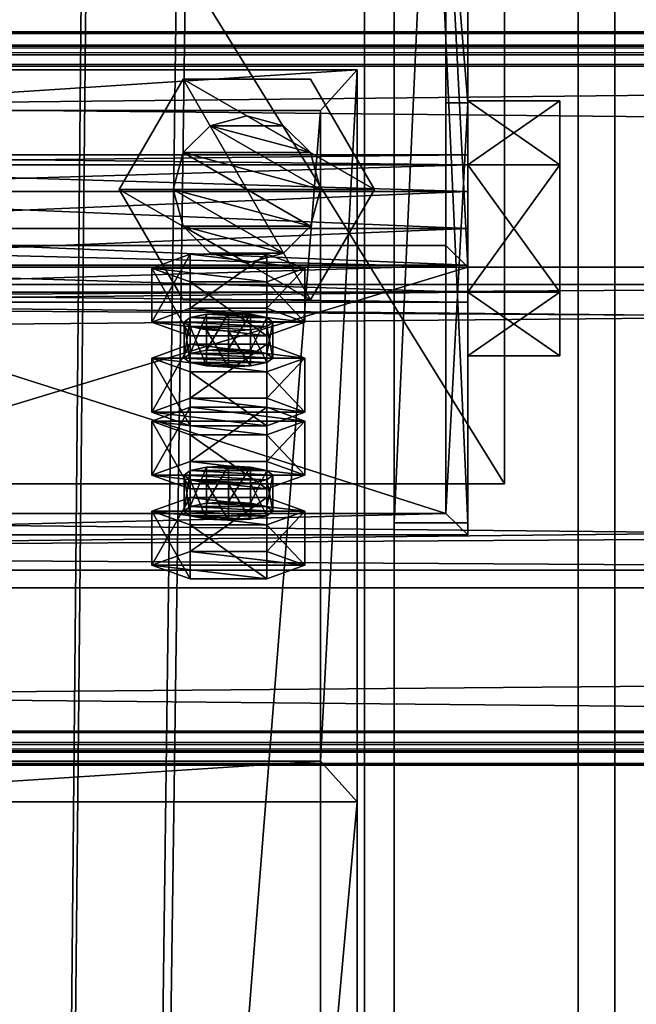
# Model space of a CAD drawing. Header units: millimetres. Extents: x -333 to 67333, y -930 to 39730.
# Tile 538 of 656: x 27899 to 27983, y 15075 to 15208. Entities that reach past the tile are written whole.
import ezdxf

# ---------------------------------------------------------------- set-up
doc = ezdxf.new("R2010")
doc.units = ezdxf.units.MM
for name, color, linetype in [('13', 7, 'Continuous'), ('4', 7, 'Continuous'), ('5', 7, 'Continuous'), ('6', 7, 'Continuous'), ('7', 7, 'Continuous'), ('95', 7, 'Continuous'), ('99', 7, 'Continuous')]:
    doc.layers.add(name, color=color, linetype=linetype)

msp = doc.modelspace()

# ---------------------------------------------------------------- meshes
at = {"layer": '13', "color": 30}
mesh = msp.add_polyface(dxfattribs=at)
corners = [(28500.01, 15203.6, 6663.84), (28500.01, 15131.21, 6648.45), (21700.01, 15131.21, 6648.45), (21700.01, 15203.6, 6663.84), (28500.01, 15172.38, 6454.78), (21700.01, 15172.38, 6454.78), (28500.01, 15111.73, 6441.89), (21700.01, 15111.73, 6441.89), (28500.01, 15109.03, 6454.61), (21700.01, 15109.03, 6454.61), (28500.01, 15107.08, 6454.19), (21700.01, 15107.08, 6454.19), (28500.01, 15110.19, 6439.52), (21700.01, 15110.19, 6439.52), (28500.01, 15174.75, 6453.24), (21700.01, 15174.75, 6453.24), (28500.01, 15133.59, 6646.91), (21700.01, 15133.59, 6646.91), (28500.01, 15202.06, 6661.47), (21700.01, 15202.06, 6661.47), (28500.01, 15204.76, 6648.75), (21700.01, 15204.76, 6648.75), (28500.01, 15206.72, 6649.17), (21700.01, 15206.72, 6649.17)]
mesh.append_faces([[corners[k] for k in face] for face in [(0, 2, 3, 3), (1, 5, 2, 2), (4, 7, 5, 5), (6, 9, 7, 7), (8, 11, 9, 9), (10, 13, 11, 11), (12, 15, 13, 13), (14, 17, 15, 15), (16, 19, 17, 17), (18, 21, 19, 19), (20, 23, 21, 21), (22, 3, 23, 23), (6, 10, 8, 8), (20, 0, 22, 22), (11, 7, 9, 9), (23, 19, 21, 21)]], dxfattribs={"vtx0": -1, "color": 30})
mesh.append_faces([[corners[k] for k in face] for face in [(12, 6, 14, 14), (14, 1, 16, 16), (16, 0, 18, 18), (18, 0, 20, 20), (3, 19, 23, 23), (19, 2, 17, 17), (17, 2, 15, 15), (15, 5, 13, 13), (13, 7, 11, 11)]], dxfattribs={"vtx0": -1, "vtx1": -1, "color": 30})
mesh.append_faces([[corners[k] for k in face] for face in [(6, 12, 10, 10), (14, 6, 4, 4), (14, 4, 1, 1), (16, 1, 0, 0), (19, 3, 2, 2), (15, 2, 5, 5), (13, 5, 7, 7)]], dxfattribs={"vtx0": -1, "vtx2": -1, "vtx3": -1, "color": 30})
mesh.append_faces([[corners[k] for k in face] for face in [(0, 1, 2, 2), (1, 4, 5, 5), (4, 6, 7, 7), (6, 8, 9, 9), (8, 10, 11, 11), (10, 12, 13, 13), (12, 14, 15, 15), (14, 16, 17, 17), (16, 18, 19, 19), (18, 20, 21, 21), (20, 22, 23, 23), (22, 0, 3, 3)]], dxfattribs={"vtx2": -1, "vtx3": -1, "color": 30})
mesh = msp.add_polyface(dxfattribs=at)
corners = [(34100.01, 15203.6, 6663.84), (34100.01, 15131.21, 6648.45), (27300.01, 15131.21, 6648.45), (27300.01, 15203.6, 6663.84), (34100.01, 15172.38, 6454.78), (27300.01, 15172.38, 6454.78), (34100.01, 15111.73, 6441.89), (27300.01, 15111.73, 6441.89), (34100.01, 15109.03, 6454.61), (27300.01, 15109.03, 6454.61), (34100.01, 15107.08, 6454.19), (27300.01, 15107.08, 6454.19), (34100.01, 15110.19, 6439.52), (27300.01, 15110.19, 6439.52), (34100.01, 15174.75, 6453.24), (27300.01, 15174.75, 6453.24), (34100.01, 15133.59, 6646.91), (27300.01, 15133.59, 6646.91), (34100.01, 15202.06, 6661.47), (27300.01, 15202.06, 6661.47), (34100.01, 15204.76, 6648.75), (27300.01, 15204.76, 6648.75), (34100.01, 15206.72, 6649.17), (27300.01, 15206.72, 6649.17)]
mesh.append_faces([[corners[k] for k in face] for face in [(0, 2, 3, 3), (1, 5, 2, 2), (4, 7, 5, 5), (6, 9, 7, 7), (8, 11, 9, 9), (10, 13, 11, 11), (12, 15, 13, 13), (14, 17, 15, 15), (16, 19, 17, 17), (18, 21, 19, 19), (20, 23, 21, 21), (22, 3, 23, 23), (6, 10, 8, 8), (20, 0, 22, 22), (11, 7, 9, 9), (23, 19, 21, 21)]], dxfattribs={"vtx0": -1, "color": 30})
mesh.append_faces([[corners[k] for k in face] for face in [(12, 6, 14, 14), (14, 1, 16, 16), (16, 0, 18, 18), (18, 0, 20, 20), (3, 19, 23, 23), (19, 2, 17, 17), (17, 2, 15, 15), (15, 5, 13, 13), (13, 7, 11, 11)]], dxfattribs={"vtx0": -1, "vtx1": -1, "color": 30})
mesh.append_faces([[corners[k] for k in face] for face in [(6, 12, 10, 10), (14, 6, 4, 4), (14, 4, 1, 1), (16, 1, 0, 0), (19, 3, 2, 2), (15, 2, 5, 5), (13, 5, 7, 7)]], dxfattribs={"vtx0": -1, "vtx2": -1, "vtx3": -1, "color": 30})
mesh.append_faces([[corners[k] for k in face] for face in [(0, 1, 2, 2), (1, 4, 5, 5), (4, 6, 7, 7), (6, 8, 9, 9), (8, 10, 11, 11), (10, 12, 13, 13), (12, 14, 15, 15), (14, 16, 17, 17), (16, 18, 19, 19), (18, 20, 21, 21), (20, 22, 23, 23), (22, 0, 3, 3)]], dxfattribs={"vtx2": -1, "vtx3": -1, "color": 30})
at = {"layer": '4', "color": 171}
mesh = msp.add_polyface(dxfattribs=at)
corners = [(27940, 14113.33, 5199.43), (27860, 14113.33, 5199.43), (27860, 15107.66, 3080), (27940, 15107.66, 3080), (27860, 14185.75, 5233.41), (27860, 15196.03, 3080), (27940, 14185.75, 5233.41), (27940, 15196.03, 3080), (27945, 14108.8, 5197.31), (27945, 14190.28, 5235.53), (27945, 15201.55, 3080), (27945, 15102.14, 3080), (27855, 14190.28, 5235.53), (27855, 15201.55, 3080), (27855, 14108.8, 5197.31), (27855, 15102.14, 3080)]
mesh.append_faces([[corners[k] for k in face] for face in [(0, 2, 3, 3), (1, 5, 2, 2), (4, 7, 5, 5), (6, 3, 7, 7), (8, 10, 11, 11), (9, 13, 10, 10), (12, 15, 13, 13), (14, 11, 15, 15)]], dxfattribs={"vtx0": -1, "color": 171})
mesh.append_faces([[corners[k] for k in face] for face in [(9, 6, 12, 12), (6, 8, 0, 0), (0, 8, 1, 1), (12, 4, 14, 14), (4, 12, 6, 6), (14, 1, 8, 8), (11, 3, 15, 15), (3, 10, 7, 7), (7, 10, 5, 5), (15, 2, 13, 13), (2, 15, 3, 3), (13, 5, 10, 10)]], dxfattribs={"vtx0": -1, "vtx1": -1, "color": 171})
mesh.append_faces([[corners[k] for k in face] for face in [(6, 9, 8, 8), (14, 4, 1, 1), (3, 11, 10, 10), (13, 2, 5, 5)]], dxfattribs={"vtx0": -1, "vtx2": -1, "vtx3": -1, "color": 171})
mesh.append_faces([[corners[k] for k in face] for face in [(0, 1, 2, 2), (1, 4, 5, 5), (4, 6, 7, 7), (6, 0, 3, 3), (8, 9, 10, 10), (9, 12, 13, 13), (12, 14, 15, 15), (14, 8, 11, 11)]], dxfattribs={"vtx2": -1, "vtx3": -1, "color": 171})
at = {"layer": '5', "color": 131}
mesh = msp.add_polyface(dxfattribs=at)
corners = [(27946, 9415, 2984), (27854, 9415, 2984), (27854, 19384.97, 2984), (27946, 19384.97, 2984), (27854, 9415, 3076), (27854, 19384.97, 3076), (27946, 9415, 3076), (27946, 19384.97, 3076), (27950, 9415, 2980), (27950, 9415, 3080), (27950, 19384.97, 3080), (27950, 19384.97, 2980), (27850, 9415, 3080), (27850, 19384.97, 3080), (27850, 9415, 2980), (27850, 19384.97, 2980)]
mesh.append_faces([[corners[k] for k in face] for face in [(0, 2, 3, 3), (1, 5, 2, 2), (4, 7, 5, 5), (6, 3, 7, 7), (8, 10, 11, 11), (9, 13, 10, 10), (12, 15, 13, 13), (14, 11, 15, 15)]], dxfattribs={"vtx0": -1, "color": 131})
mesh.append_faces([[corners[k] for k in face] for face in [(9, 6, 12, 12), (6, 8, 0, 0), (0, 8, 1, 1), (12, 4, 14, 14), (4, 12, 6, 6), (14, 1, 8, 8), (11, 3, 15, 15), (3, 10, 7, 7), (7, 10, 5, 5), (15, 2, 13, 13), (2, 15, 3, 3), (13, 5, 10, 10)]], dxfattribs={"vtx0": -1, "vtx1": -1, "color": 131})
mesh.append_faces([[corners[k] for k in face] for face in [(6, 9, 8, 8), (14, 4, 1, 1), (3, 11, 10, 10), (13, 2, 5, 5)]], dxfattribs={"vtx0": -1, "vtx2": -1, "vtx3": -1, "color": 131})
mesh.append_faces([[corners[k] for k in face] for face in [(0, 1, 2, 2), (1, 4, 5, 5), (4, 6, 7, 7), (6, 0, 3, 3), (8, 9, 10, 10), (9, 12, 13, 13), (12, 14, 15, 15), (14, 8, 11, 11)]], dxfattribs={"vtx2": -1, "vtx3": -1, "color": 131})
at = {"layer": '6', "color": 2}
mesh = msp.add_polyface(dxfattribs=at)
corners = [(27980, 19380.14, 7183.53), (27820, 19380.14, 7183.53), (27820, 7954.94, 4755.1), (27980, 7954.94, 4755.1), (27980, 19380.14, 7347.1), (27980, 7921.68, 4911.61), (27820, 19380.14, 7347.1), (27820, 7921.68, 4911.61), (27825, 7953.9, 4759.99), (27975, 7953.9, 4759.99), (27975, 7922.72, 4906.72), (27825, 7922.72, 4906.72), (27975, 19380.14, 7188.64), (27975, 19380.14, 7341.99), (27825, 19380.14, 7188.64), (27825, 19380.14, 7341.99)]
mesh.append_faces([[corners[k] for k in face] for face in [(0, 2, 3, 3), (4, 3, 5, 5), (6, 5, 7, 7), (1, 7, 2, 2), (12, 10, 9, 9), (14, 9, 8, 8), (15, 8, 11, 11), (13, 11, 10, 10)]], dxfattribs={"vtx0": -1, "color": 2})
mesh.append_faces([[corners[k] for k in face] for face in [(2, 8, 3, 3), (8, 7, 11, 11), (11, 7, 10, 10), (3, 9, 5, 5), (9, 3, 8, 8), (5, 10, 7, 7), (0, 12, 1, 1), (12, 4, 13, 13), (13, 4, 15, 15), (1, 14, 6, 6), (14, 1, 12, 12), (6, 15, 4, 4)]], dxfattribs={"vtx0": -1, "vtx1": -1, "color": 2})
mesh.append_faces([[corners[k] for k in face] for face in [(8, 2, 7, 7), (5, 9, 10, 10), (12, 0, 4, 4), (6, 14, 15, 15)]], dxfattribs={"vtx0": -1, "vtx2": -1, "vtx3": -1, "color": 2})
mesh.append_faces([[corners[k] for k in face] for face in [(0, 1, 2, 2), (4, 0, 3, 3), (6, 4, 5, 5), (1, 6, 7, 7), (12, 13, 10, 10), (14, 12, 9, 9), (15, 14, 8, 8), (13, 15, 11, 11)]], dxfattribs={"vtx2": -1, "vtx3": -1, "color": 2})
at = {"layer": '7', "color": 6}
mesh = msp.add_polyface(dxfattribs=at)
corners = [(27840.01, 15138.37, 6624.42), (27960.01, 15138.37, 6624.42), (27960.01, 15174.75, 6453.24), (27840.01, 15174.75, 6453.24), (27960.01, 15197.06, 6636.89), (27960.01, 15233.44, 6465.71), (27957.01, 15197.06, 6636.89), (27957.01, 15233.44, 6465.71), (27957.01, 15141.3, 6625.04), (27957.01, 15177.69, 6453.86), (27843.01, 15141.3, 6625.04), (27843.01, 15177.69, 6453.86), (27843.01, 15197.06, 6636.89), (27843.01, 15233.44, 6465.71), (27840.01, 15197.06, 6636.89), (27840.01, 15233.44, 6465.71)]
mesh.append_faces([[corners[k] for k in face] for face in [(0, 2, 3, 3), (1, 5, 2, 2), (4, 7, 5, 5), (6, 9, 7, 7), (8, 11, 9, 9), (10, 13, 11, 11), (12, 15, 13, 13), (14, 3, 15, 15), (12, 0, 14, 14), (7, 2, 5, 5)]], dxfattribs={"vtx0": -1, "color": 6})
mesh.append_faces([[corners[k] for k in face] for face in [(1, 8, 4, 4), (8, 0, 10, 10), (10, 0, 12, 12), (3, 11, 15, 15), (11, 2, 9, 9), (9, 2, 7, 7)]], dxfattribs={"vtx0": -1, "vtx1": -1, "color": 6})
mesh.append_faces([[corners[k] for k in face] for face in [(8, 1, 0, 0), (11, 3, 2, 2)]], dxfattribs={"vtx0": -1, "vtx2": -1, "vtx3": -1, "color": 6})
mesh.append_faces([[corners[k] for k in face] for face in [(6, 4, 8, 8), (13, 15, 11, 11)]], dxfattribs={"vtx1": -1, "color": 6})
mesh.append_faces([[corners[k] for k in face] for face in [(0, 1, 2, 2), (1, 4, 5, 5), (4, 6, 7, 7), (6, 8, 9, 9), (8, 10, 11, 11), (10, 12, 13, 13), (12, 14, 15, 15), (14, 0, 3, 3)]], dxfattribs={"vtx2": -1, "vtx3": -1, "color": 6})
at = {"layer": '95', "color": 7}
mesh = msp.add_polyface(dxfattribs=at)
corners = [(27840, 15190, 3020), (27840, 15188.66, 3015), (27960, 15188.66, 3015), (27960, 15190, 3020), (27840, 15185, 3011.34), (27960, 15185, 3011.34), (27840, 15180, 3010), (27960, 15180, 3010), (27840, 15175, 3011.34), (27960, 15175, 3011.34), (27840, 15171.34, 3015), (27960, 15171.34, 3015), (27840, 15170, 3020), (27960, 15170, 3020), (27840, 15171.34, 3025), (27960, 15171.34, 3025), (27840, 15175, 3028.66), (27960, 15175, 3028.66), (27840, 15180, 3030), (27960, 15180, 3030), (27840, 15185, 3028.66), (27960, 15185, 3028.66), (27840, 15188.66, 3025), (27960, 15188.66, 3025), (27960, 15197.32, 3020), (27960, 15188.66, 3005), (27972.5, 15188.66, 3005), (27972.5, 15197.32, 3020), (27960, 15171.34, 3005), (27972.5, 15171.34, 3005), (27960, 15162.68, 3020), (27972.5, 15162.68, 3020), (27960, 15171.34, 3035), (27972.5, 15171.34, 3035), (27960, 15188.66, 3035), (27972.5, 15188.66, 3035), (27827.5, 15197.32, 3020), (27827.5, 15188.66, 3005), (27840, 15188.66, 3005), (27840, 15197.32, 3020), (27827.5, 15171.34, 3005), (27840, 15171.34, 3005), (27827.5, 15162.68, 3020), (27840, 15162.68, 3020), (27827.5, 15171.34, 3035), (27840, 15171.34, 3035), (27827.5, 15188.66, 3035), (27840, 15188.66, 3035), (27840, 15330, 3020), (27840, 15328.66, 3015), (27960, 15328.66, 3015), (27960, 15330, 3020), (27840, 15325, 3011.34), (27960, 15325, 3011.34), (27840, 15320, 3010), (27960, 15320, 3010), (27840, 15315, 3011.34), (27960, 15315, 3011.34), (27840, 15311.34, 3015), (27960, 15311.34, 3015), (27840, 15310, 3020), (27960, 15310, 3020), (27840, 15311.34, 3025), (27960, 15311.34, 3025), (27840, 15315, 3028.66), (27960, 15315, 3028.66), (27840, 15320, 3030), (27960, 15320, 3030), (27840, 15325, 3028.66), (27960, 15325, 3028.66), (27840, 15328.66, 3025), (27960, 15328.66, 3025), (27960, 15337.32, 3020), (27960, 15328.66, 3005), (27972.5, 15328.66, 3005), (27972.5, 15337.32, 3020), (27960, 15311.34, 3005), (27972.5, 15311.34, 3005), (27960, 15302.68, 3020), (27972.5, 15302.68, 3020), (27960, 15311.34, 3035), (27972.5, 15311.34, 3035), (27960, 15328.66, 3035), (27972.5, 15328.66, 3035), (27827.5, 15337.32, 3020), (27827.5, 15328.66, 3005), (27840, 15328.66, 3005), (27840, 15337.32, 3020), (27827.5, 15311.34, 3005), (27840, 15311.34, 3005), (27827.5, 15302.68, 3020), (27840, 15302.68, 3020), (27827.5, 15311.34, 3035), (27840, 15311.34, 3035), (27827.5, 15328.66, 3035), (27840, 15328.66, 3035)]
mesh.append_faces([[corners[k] for k in face] for face in [(0, 2, 3, 3), (1, 5, 2, 2), (4, 7, 5, 5), (6, 9, 7, 7), (8, 11, 9, 9), (10, 13, 11, 11), (12, 15, 13, 13), (14, 17, 15, 15), (16, 19, 17, 17), (18, 21, 19, 19), (20, 23, 21, 21), (22, 3, 23, 23), (6, 10, 8, 8), (16, 20, 18, 18), (23, 19, 21, 21), (11, 7, 9, 9), (24, 26, 27, 27), (25, 29, 26, 26), (28, 31, 29, 29), (30, 33, 31, 31), (32, 35, 33, 33), (34, 27, 35, 35), (25, 30, 28, 28), (32, 24, 34, 34), (27, 33, 35, 35), (31, 26, 29, 29), (36, 38, 39, 39), (37, 41, 38, 38), (40, 43, 41, 41), (42, 45, 43, 43), (44, 47, 45, 45), (46, 39, 47, 47), (37, 42, 40, 40), (44, 36, 46, 46), (39, 45, 47, 47), (43, 38, 41, 41), (48, 50, 51, 51), (49, 53, 50, 50), (52, 55, 53, 53), (54, 57, 55, 55), (56, 59, 57, 57), (58, 61, 59, 59), (60, 63, 61, 61), (62, 65, 63, 63), (64, 67, 65, 65), (66, 69, 67, 67), (68, 71, 69, 69), (70, 51, 71, 71), (52, 56, 54, 54), (64, 68, 66, 66), (71, 67, 69, 69), (57, 53, 55, 55), (72, 74, 75, 75), (73, 77, 74, 74), (76, 79, 77, 77), (78, 81, 79, 79), (80, 83, 81, 81), (82, 75, 83, 83), (73, 78, 76, 76), (80, 72, 82, 82), (75, 81, 83, 83), (79, 74, 77, 77), (84, 86, 87, 87), (85, 89, 86, 86), (88, 91, 89, 89), (90, 93, 91, 91), (92, 95, 93, 93), (94, 87, 95, 95), (85, 90, 88, 88), (92, 84, 94, 94), (87, 93, 95, 95), (91, 86, 89, 89)]], dxfattribs={"vtx0": -1, "color": 7})
mesh.append_faces([[corners[k] for k in face] for face in [(10, 1, 12, 12), (12, 0, 14, 14), (14, 22, 16, 16), (19, 23, 17, 17), (17, 3, 15, 15), (15, 2, 13, 13), (13, 5, 11, 11), (30, 24, 32, 32), (33, 26, 31, 31), (42, 36, 44, 44), (45, 38, 43, 43), (56, 52, 58, 58), (58, 49, 60, 60), (60, 48, 62, 62), (62, 70, 64, 64), (67, 71, 65, 65), (65, 51, 63, 63), (63, 51, 61, 61), (61, 53, 59, 59), (59, 53, 57, 57), (78, 72, 80, 80), (81, 74, 79, 79), (90, 84, 92, 92), (93, 86, 91, 91)]], dxfattribs={"vtx0": -1, "vtx1": -1, "color": 7})
mesh.append_faces([[corners[k] for k in face] for face in [(10, 6, 4, 4), (10, 4, 1, 1), (12, 1, 0, 0), (14, 0, 22, 22), (16, 22, 20, 20), (17, 23, 3, 3), (15, 3, 2, 2), (13, 2, 5, 5), (11, 5, 7, 7), (30, 25, 24, 24), (33, 27, 26, 26), (42, 37, 36, 36), (45, 39, 38, 38), (58, 52, 49, 49), (60, 49, 48, 48), (62, 48, 70, 70), (64, 70, 68, 68), (65, 71, 51, 51), (61, 51, 50, 50), (61, 50, 53, 53), (78, 73, 72, 72), (81, 75, 74, 74), (90, 85, 84, 84), (93, 87, 86, 86)]], dxfattribs={"vtx0": -1, "vtx2": -1, "vtx3": -1, "color": 7})
mesh.append_faces([[corners[k] for k in face] for face in [(0, 1, 2, 2), (1, 4, 5, 5), (4, 6, 7, 7), (6, 8, 9, 9), (8, 10, 11, 11), (10, 12, 13, 13), (12, 14, 15, 15), (14, 16, 17, 17), (16, 18, 19, 19), (18, 20, 21, 21), (20, 22, 23, 23), (22, 0, 3, 3), (24, 25, 26, 26), (25, 28, 29, 29), (28, 30, 31, 31), (30, 32, 33, 33), (32, 34, 35, 35), (34, 24, 27, 27), (36, 37, 38, 38), (37, 40, 41, 41), (40, 42, 43, 43), (42, 44, 45, 45), (44, 46, 47, 47), (46, 36, 39, 39), (48, 49, 50, 50), (49, 52, 53, 53), (52, 54, 55, 55), (54, 56, 57, 57), (56, 58, 59, 59), (58, 60, 61, 61), (60, 62, 63, 63), (62, 64, 65, 65), (64, 66, 67, 67), (66, 68, 69, 69), (68, 70, 71, 71), (70, 48, 51, 51), (72, 73, 74, 74), (73, 76, 77, 77), (76, 78, 79, 79), (78, 80, 81, 81), (80, 82, 83, 83), (82, 72, 75, 75), (84, 85, 86, 86), (85, 88, 89, 89), (88, 90, 91, 91), (90, 92, 93, 93), (92, 94, 95, 95), (94, 84, 87, 87)]], dxfattribs={"vtx2": -1, "vtx3": -1, "color": 7})
mesh = msp.add_polyface(dxfattribs=at)
corners = [(27930, 15175.3, 4337.78), (27925, 15176.64, 4337.78), (27925, 15176.64, 4357.78), (27930, 15175.3, 4357.78), (27921.34, 15180.3, 4337.78), (27921.34, 15180.3, 4357.78), (27920, 15185.3, 4337.78), (27920, 15185.3, 4357.78), (27921.34, 15190.3, 4337.78), (27921.34, 15190.3, 4357.78), (27925, 15193.96, 4337.78), (27925, 15193.96, 4357.78), (27930, 15195.3, 4337.78), (27930, 15195.3, 4357.78), (27935, 15176.64, 4337.78), (27938.66, 15180.3, 4337.78), (27940, 15185.3, 4337.78), (27938.66, 15190.3, 4337.78), (27938.66, 15190.3, 4357.78), (27940, 15185.3, 4357.78), (27938.66, 15180.3, 4357.78), (27935, 15176.64, 4357.78), (27938.66, 15170.3, 4357.78), (27921.34, 15170.3, 4357.78), (27921.34, 15170.3, 4370.28), (27912.68, 15185.3, 4357.78), (27912.68, 15185.3, 4370.28), (27921.34, 15200.3, 4357.78), (27921.34, 15200.3, 4370.28), (27938.66, 15200.3, 4370.28), (27947.32, 15185.3, 4357.78), (27938.66, 15170.3, 4370.28), (27938.66, 15170.3, 4325.28), (27921.34, 15170.3, 4325.28), (27921.34, 15170.3, 4337.78), (27912.68, 15185.3, 4325.28), (27912.68, 15185.3, 4337.78), (27921.34, 15200.3, 4325.28), (27921.34, 15200.3, 4337.78), (27938.66, 15200.3, 4337.78), (27947.32, 15185.3, 4325.28), (27938.66, 15170.3, 4337.78)]
mesh.append_faces([[corners[k] for k in face] for face in [(0, 2, 3, 3), (1, 5, 2, 2), (4, 7, 5, 5), (6, 9, 7, 7), (8, 11, 9, 9), (10, 13, 11, 11), (5, 3, 2, 2), (23, 26, 24, 24), (25, 28, 26, 26), (27, 29, 28, 28), (22, 25, 23, 23), (26, 31, 24, 24), (33, 36, 34, 34), (35, 38, 36, 36), (37, 39, 38, 38), (32, 35, 33, 33), (36, 41, 34, 34)]], dxfattribs={"vtx0": -1, "color": 7})
mesh.append_faces([[corners[k] for k in face] for face in [(1, 14, 4, 4), (4, 15, 6, 6), (6, 16, 8, 8), (8, 17, 10, 10), (13, 18, 11, 11), (11, 19, 9, 9), (9, 20, 7, 7), (7, 21, 5, 5), (25, 30, 27, 27), (28, 31, 26, 26), (35, 40, 37, 37), (38, 41, 36, 36)]], dxfattribs={"vtx0": -1, "vtx1": -1, "color": 7})
mesh.append_faces([[corners[k] for k in face] for face in [(5, 21, 3, 3)]], dxfattribs={"vtx0": -1, "vtx2": -1, "vtx3": -1, "color": 7})
mesh.append_faces([[corners[k] for k in face] for face in [(0, 1, 2, 2), (1, 4, 5, 5), (4, 6, 7, 7), (6, 8, 9, 9), (8, 10, 11, 11), (10, 12, 13, 13), (22, 23, 24, 24), (23, 25, 26, 26), (25, 27, 28, 28), (32, 33, 34, 34), (33, 35, 36, 36), (35, 37, 38, 38)]], dxfattribs={"vtx2": -1, "vtx3": -1, "color": 7})
mesh = msp.add_polyface(dxfattribs=at)
corners = [(27940, 15185.3, 4337.78), (27938.66, 15180.3, 4337.78), (27938.66, 15180.3, 4357.78), (27940, 15185.3, 4357.78), (27935, 15176.64, 4337.78), (27935, 15176.64, 4357.78), (27930, 15175.3, 4337.78), (27930, 15175.3, 4357.78), (27930, 15195.3, 4337.78), (27935, 15193.96, 4337.78), (27935, 15193.96, 4357.78), (27930, 15195.3, 4357.78), (27938.66, 15190.3, 4337.78), (27938.66, 15190.3, 4357.78), (27925, 15176.64, 4337.78), (27921.34, 15180.3, 4337.78), (27920, 15185.3, 4337.78), (27921.34, 15190.3, 4337.78), (27925, 15193.96, 4337.78), (27925, 15193.96, 4357.78), (27921.34, 15190.3, 4357.78), (27920, 15185.3, 4357.78), (27947.32, 15185.3, 4357.78), (27938.66, 15170.3, 4357.78), (27938.66, 15170.3, 4370.28), (27947.32, 15185.3, 4370.28), (27921.34, 15170.3, 4370.28), (27921.34, 15200.3, 4357.78), (27938.66, 15200.3, 4357.78), (27938.66, 15200.3, 4370.28), (27912.68, 15185.3, 4357.78), (27921.34, 15200.3, 4370.28), (27947.32, 15185.3, 4325.28), (27938.66, 15170.3, 4325.28), (27938.66, 15170.3, 4337.78), (27947.32, 15185.3, 4337.78), (27921.34, 15170.3, 4337.78), (27921.34, 15200.3, 4325.28), (27938.66, 15200.3, 4325.28), (27938.66, 15200.3, 4337.78), (27912.68, 15185.3, 4325.28), (27921.34, 15200.3, 4337.78)]
mesh.append_faces([[corners[k] for k in face] for face in [(0, 2, 3, 3), (1, 5, 2, 2), (4, 7, 5, 5), (8, 10, 11, 11), (9, 13, 10, 10), (12, 3, 13, 13), (4, 14, 6, 6), (18, 9, 8, 8), (13, 11, 10, 10), (22, 24, 25, 25), (23, 26, 24, 24), (28, 25, 29, 29), (27, 22, 28, 28), (25, 31, 29, 29), (32, 34, 35, 35), (33, 36, 34, 34), (38, 35, 39, 39), (37, 32, 38, 38), (35, 41, 39, 39)]], dxfattribs={"vtx0": -1, "color": 7})
mesh.append_faces([[corners[k] for k in face] for face in [(15, 4, 1, 1), (16, 1, 0, 0), (17, 0, 12, 12), (18, 12, 9, 9), (19, 13, 3, 3), (20, 3, 2, 2), (21, 2, 5, 5), (30, 23, 22, 22), (31, 25, 24, 24), (40, 33, 32, 32), (41, 35, 34, 34)]], dxfattribs={"vtx0": -1, "vtx2": -1, "vtx3": -1, "color": 7})
mesh.append_faces([[corners[k] for k in face] for face in [(0, 1, 2, 2), (1, 4, 5, 5), (4, 6, 7, 7), (8, 9, 10, 10), (9, 12, 13, 13), (12, 0, 3, 3), (22, 23, 24, 24), (27, 28, 29, 29), (28, 22, 25, 25), (32, 33, 34, 34), (37, 38, 39, 39), (38, 32, 35, 35)]], dxfattribs={"vtx2": -1, "vtx3": -1, "color": 7})
at = {"layer": '95', "color": 20}
mesh = msp.add_polyface(dxfattribs=at)
corners = [(27921.51, 15162.4, 6501.73), (27922.31, 15167.91, 6499.84), (27921.51, 15167.29, 6502.77), (27922.31, 15163.02, 6498.8), (27924.51, 15163.48, 6496.65), (27924.51, 15168.37, 6497.69), (27927.51, 15163.65, 6495.86), (27927.51, 15168.54, 6496.9), (27930.51, 15163.48, 6496.65), (27930.51, 15168.37, 6497.69), (27932.71, 15163.02, 6498.8), (27932.71, 15167.91, 6499.84), (27933.51, 15167.29, 6502.77), (27933.51, 15162.4, 6501.73), (27932.71, 15166.67, 6505.71), (27922.31, 15161.78, 6504.67), (27922.31, 15166.67, 6505.71), (27927.51, 15166.04, 6508.64), (27924.51, 15166.21, 6507.85), (27930.51, 15166.21, 6507.85), (27917.12, 15167.29, 6502.77), (27922.31, 15169.16, 6493.97), (27922.31, 15176.5, 6495.53), (27917.12, 15174.63, 6504.33), (27932.71, 15169.16, 6493.97), (27932.71, 15176.5, 6495.53), (27937.9, 15167.29, 6502.77), (27937.9, 15174.63, 6504.33), (27932.71, 15165.42, 6511.58), (27932.71, 15172.76, 6513.13), (27922.31, 15165.42, 6511.58), (27922.31, 15172.76, 6513.13)]
mesh.append_faces([[corners[k] for k in face] for face in [(0, 1, 2, 2), (3, 5, 1, 1), (4, 7, 5, 5), (6, 9, 7, 7), (8, 11, 9, 9), (10, 12, 11, 11), (13, 14, 12, 12), (15, 2, 16, 16), (16, 17, 18, 18), (9, 5, 7, 7), (20, 22, 23, 23), (21, 25, 22, 22), (24, 27, 25, 25), (26, 29, 27, 27), (28, 31, 29, 29), (30, 23, 31, 31), (21, 26, 24, 24), (28, 20, 30, 30), (23, 29, 31, 31), (27, 22, 25, 25)]], dxfattribs={"vtx0": -1, "color": 20})
mesh.append_faces([[corners[k] for k in face] for face in [(17, 16, 19, 19), (19, 16, 14, 14), (14, 2, 12, 12), (12, 1, 11, 11), (11, 5, 9, 9), (26, 20, 28, 28), (29, 23, 27, 27)]], dxfattribs={"vtx0": -1, "vtx1": -1, "color": 20})
mesh.append_faces([[corners[k] for k in face] for face in [(14, 16, 2, 2), (12, 2, 1, 1), (11, 1, 5, 5), (26, 21, 20, 20), (27, 23, 22, 22)]], dxfattribs={"vtx0": -1, "vtx2": -1, "vtx3": -1, "color": 20})
mesh.append_faces([[corners[k] for k in face] for face in [(3, 4, 5, 5), (4, 6, 7, 7), (6, 8, 9, 9), (8, 10, 11, 11), (20, 21, 22, 22), (21, 24, 25, 25), (24, 26, 27, 27), (26, 28, 29, 29), (28, 30, 31, 31), (30, 20, 23, 23)]], dxfattribs={"vtx2": -1, "vtx3": -1, "color": 20})
mesh = msp.add_polyface(dxfattribs=at)
corners = [(27937.9, 15153.84, 6602.15), (27917.12, 15153.84, 6602.15), (27922.31, 15155.71, 6593.34), (27932.71, 15155.71, 6593.34), (27921.51, 15162.4, 6501.73), (27922.31, 15163.02, 6498.8), (27922.31, 15167.91, 6499.84), (27932.71, 15163.02, 6498.8), (27933.51, 15162.4, 6501.73), (27933.51, 15167.29, 6502.77), (27932.71, 15161.78, 6504.67), (27932.71, 15166.67, 6505.71), (27930.51, 15161.32, 6506.82), (27930.51, 15166.21, 6507.85), (27927.51, 15161.15, 6507.6), (27927.51, 15166.04, 6508.64), (27924.51, 15161.32, 6506.82), (27924.51, 15166.21, 6507.85), (27922.31, 15161.78, 6504.67), (27922.31, 15166.67, 6505.71), (27921.51, 15167.29, 6502.77), (27924.51, 15163.48, 6496.65), (27930.51, 15163.48, 6496.65), (27927.51, 15163.65, 6495.86), (27917.12, 15155.06, 6500.17), (27922.31, 15156.94, 6491.37), (27922.31, 15164.27, 6492.93), (27917.12, 15162.4, 6501.73), (27932.71, 15156.94, 6491.37), (27932.71, 15164.27, 6492.93), (27937.9, 15155.06, 6500.17), (27937.9, 15162.4, 6501.73), (27932.71, 15153.19, 6508.98), (27932.71, 15160.53, 6510.54), (27922.31, 15153.19, 6508.98), (27922.31, 15160.53, 6510.54)]
mesh.append_faces([[corners[k] for k in face] for face in [(0, 2, 3, 3), (10, 13, 11, 11), (12, 15, 13, 13), (14, 17, 15, 15), (16, 19, 17, 17), (21, 22, 23, 23), (12, 16, 14, 14), (24, 26, 27, 27), (25, 29, 26, 26), (28, 31, 29, 29), (30, 33, 31, 31), (32, 35, 33, 33), (34, 27, 35, 35), (25, 30, 28, 28), (27, 33, 35, 35), (31, 26, 29, 29)]], dxfattribs={"vtx0": -1, "color": 20})
mesh.append_faces([[corners[k] for k in face] for face in [(22, 21, 7, 7), (7, 5, 8, 8), (8, 4, 10, 10), (10, 18, 12, 12), (33, 27, 31, 31)]], dxfattribs={"vtx0": -1, "vtx1": -1, "color": 20})
mesh.append_faces([[corners[k] for k in face] for face in [(0, 1, 2, 2), (7, 21, 5, 5), (8, 5, 4, 4), (10, 4, 18, 18), (12, 18, 16, 16), (30, 25, 24, 24), (31, 27, 26, 26)]], dxfattribs={"vtx0": -1, "vtx2": -1, "vtx3": -1, "color": 20})
mesh.append_faces([[corners[k] for k in face] for face in [(4, 5, 6, 6), (7, 8, 9, 9), (8, 10, 11, 11), (10, 12, 13, 13), (12, 14, 15, 15), (14, 16, 17, 17), (16, 18, 19, 19), (18, 4, 20, 20), (24, 25, 26, 26), (25, 28, 29, 29), (28, 30, 31, 31), (30, 32, 33, 33), (32, 34, 35, 35), (34, 24, 27, 27)]], dxfattribs={"vtx2": -1, "vtx3": -1, "color": 20})
mesh = msp.add_polyface(dxfattribs=at)
corners = [(27921.51, 15141.61, 6599.55), (27922.31, 15147.12, 6597.65), (27921.51, 15146.5, 6600.59), (27922.31, 15142.23, 6596.61), (27924.51, 15142.69, 6594.46), (27924.51, 15147.58, 6595.5), (27927.51, 15142.86, 6593.68), (27927.51, 15147.75, 6594.72), (27930.51, 15142.69, 6594.46), (27930.51, 15147.58, 6595.5), (27932.71, 15142.23, 6596.61), (27932.71, 15147.12, 6597.65), (27933.51, 15146.5, 6600.59), (27933.51, 15141.61, 6599.55), (27932.71, 15145.88, 6603.52), (27922.31, 15140.99, 6602.48), (27922.31, 15145.88, 6603.52), (27924.51, 15145.42, 6605.67), (27930.51, 15145.42, 6605.67), (27927.51, 15145.25, 6606.46), (27917.12, 15146.5, 6600.59), (27922.31, 15148.37, 6591.78), (27922.31, 15155.71, 6593.34), (27917.12, 15153.84, 6602.15), (27932.71, 15148.37, 6591.78), (27932.71, 15155.71, 6593.34), (27937.9, 15146.5, 6600.59), (27937.9, 15153.84, 6602.15), (27932.71, 15144.63, 6609.39), (27932.71, 15151.97, 6610.95), (27922.31, 15144.63, 6609.39), (27922.31, 15151.97, 6610.95), (27937.9, 15155.06, 6500.17), (27917.12, 15155.06, 6500.17), (27932.71, 15153.19, 6508.98), (27922.31, 15153.19, 6508.98)]
mesh.append_faces([[corners[k] for k in face] for face in [(0, 1, 2, 2), (3, 5, 1, 1), (4, 7, 5, 5), (6, 9, 7, 7), (8, 11, 9, 9), (10, 12, 11, 11), (13, 14, 12, 12), (15, 2, 16, 16), (17, 18, 19, 19), (9, 5, 7, 7), (20, 22, 23, 23), (21, 25, 22, 22), (24, 27, 25, 25), (26, 29, 27, 27), (28, 31, 29, 29), (30, 23, 31, 31), (21, 26, 24, 24), (28, 20, 30, 30), (23, 29, 31, 31), (34, 33, 35, 35)]], dxfattribs={"vtx0": -1, "color": 20})
mesh.append_faces([[corners[k] for k in face] for face in [(18, 16, 14, 14), (14, 2, 12, 12), (12, 1, 11, 11), (11, 5, 9, 9), (26, 20, 28, 28), (29, 23, 27, 27), (32, 33, 34, 34)]], dxfattribs={"vtx0": -1, "vtx1": -1, "color": 20})
mesh.append_faces([[corners[k] for k in face] for face in [(18, 17, 16, 16), (14, 16, 2, 2), (12, 2, 1, 1), (11, 1, 5, 5), (26, 21, 20, 20)]], dxfattribs={"vtx0": -1, "vtx2": -1, "vtx3": -1, "color": 20})
mesh.append_faces([[corners[k] for k in face] for face in [(3, 4, 5, 5), (4, 6, 7, 7), (6, 8, 9, 9), (8, 10, 11, 11), (20, 21, 22, 22), (21, 24, 25, 25), (24, 26, 27, 27), (26, 28, 29, 29), (28, 30, 31, 31), (30, 20, 23, 23)]], dxfattribs={"vtx2": -1, "vtx3": -1, "color": 20})
mesh = msp.add_polyface(dxfattribs=at)
corners = [(27921.51, 15141.61, 6599.55), (27922.31, 15142.23, 6596.61), (27922.31, 15147.12, 6597.65), (27932.71, 15142.23, 6596.61), (27933.51, 15141.61, 6599.55), (27933.51, 15146.5, 6600.59), (27932.71, 15140.99, 6602.48), (27932.71, 15145.88, 6603.52), (27930.51, 15140.53, 6604.63), (27930.51, 15145.42, 6605.67), (27927.51, 15140.36, 6605.42), (27927.51, 15145.25, 6606.46), (27924.51, 15140.53, 6604.63), (27924.51, 15145.42, 6605.67), (27922.31, 15140.99, 6602.48), (27922.31, 15145.88, 6603.52), (27921.51, 15146.5, 6600.59), (27924.51, 15142.69, 6594.46), (27930.51, 15142.69, 6594.46), (27927.51, 15142.86, 6593.68), (27917.12, 15134.27, 6597.99), (27922.31, 15136.14, 6589.18), (27922.31, 15143.48, 6590.74), (27917.12, 15141.61, 6599.55), (27932.71, 15136.14, 6589.18), (27932.71, 15143.48, 6590.74), (27937.9, 15134.27, 6597.99), (27937.9, 15141.61, 6599.55), (27932.71, 15132.4, 6606.79), (27932.71, 15139.74, 6608.35), (27922.31, 15132.4, 6606.79), (27922.31, 15139.74, 6608.35)]
mesh.append_faces([[corners[k] for k in face] for face in [(6, 9, 7, 7), (8, 11, 9, 9), (10, 13, 11, 11), (12, 15, 13, 13), (17, 18, 19, 19), (8, 12, 10, 10), (20, 22, 23, 23), (21, 25, 22, 22), (24, 27, 25, 25), (26, 29, 27, 27), (28, 31, 29, 29), (30, 23, 31, 31), (21, 26, 24, 24), (28, 20, 30, 30), (23, 29, 31, 31), (27, 22, 25, 25)]], dxfattribs={"vtx0": -1, "color": 20})
mesh.append_faces([[corners[k] for k in face] for face in [(18, 17, 3, 3), (3, 1, 4, 4), (4, 0, 6, 6), (6, 14, 8, 8), (26, 20, 28, 28), (29, 23, 27, 27)]], dxfattribs={"vtx0": -1, "vtx1": -1, "color": 20})
mesh.append_faces([[corners[k] for k in face] for face in [(3, 17, 1, 1), (4, 1, 0, 0), (6, 0, 14, 14), (8, 14, 12, 12), (26, 21, 20, 20), (27, 23, 22, 22)]], dxfattribs={"vtx0": -1, "vtx2": -1, "vtx3": -1, "color": 20})
mesh.append_faces([[corners[k] for k in face] for face in [(0, 1, 2, 2), (3, 4, 5, 5), (4, 6, 7, 7), (6, 8, 9, 9), (8, 10, 11, 11), (10, 12, 13, 13), (12, 14, 15, 15), (14, 0, 16, 16), (20, 21, 22, 22), (21, 24, 25, 25), (24, 26, 27, 27), (26, 28, 29, 29), (28, 30, 31, 31), (30, 20, 23, 23)]], dxfattribs={"vtx2": -1, "vtx3": -1, "color": 20})
at = {"layer": '99', "color": 7}
mesh = msp.add_polyface(dxfattribs=at)
corners = [(27950, 15360, 3060), (27950, 15140, 3060), (27950, 15140, 2980), (27950, 15360, 2980), (27960, 15140, 3060), (27960, 15140, 2980), (27960, 15360, 3060), (27960, 15360, 2980)]
mesh.append_faces([[corners[k] for k in face] for face in [(0, 2, 3, 3), (1, 5, 2, 2), (4, 7, 5, 5), (6, 3, 7, 7), (1, 6, 4, 4), (3, 5, 7, 7)]], dxfattribs={"vtx0": -1, "color": 7})
mesh.append_faces([[corners[k] for k in face] for face in [(0, 1, 2, 2), (1, 4, 5, 5), (4, 6, 7, 7), (6, 0, 3, 3), (1, 0, 6, 6), (3, 2, 5, 5)]], dxfattribs={"vtx2": -1, "vtx3": -1, "color": 7})
mesh = msp.add_polyface(dxfattribs=at)
corners = [(27835, 15355.3, 4347.78), (27965, 15355.3, 4347.78), (27965, 15145.3, 4347.78), (27835, 15145.3, 4347.78), (27965, 15355.3, 4337.78), (27965, 15145.3, 4337.78), (27835, 15355.3, 4337.78), (27835, 15145.3, 4337.78)]
mesh.append_faces([[corners[k] for k in face] for face in [(0, 2, 3, 3), (1, 5, 2, 2), (4, 7, 5, 5), (6, 3, 7, 7), (1, 6, 4, 4), (3, 5, 7, 7)]], dxfattribs={"vtx0": -1, "color": 7})
mesh.append_faces([[corners[k] for k in face] for face in [(0, 1, 2, 2), (1, 4, 5, 5), (4, 6, 7, 7), (6, 0, 3, 3), (1, 0, 6, 6), (3, 2, 5, 5)]], dxfattribs={"vtx2": -1, "vtx3": -1, "color": 7})
mesh = msp.add_polyface(dxfattribs=at)
corners = [(27835, 15355.3, 4357.78), (27965, 15355.3, 4357.78), (27965, 15145.3, 4357.78), (27835, 15145.3, 4357.78), (27965, 15355.3, 4347.78), (27965, 15145.3, 4347.78), (27835, 15355.3, 4347.78), (27835, 15145.3, 4347.78)]
mesh.append_faces([[corners[k] for k in face] for face in [(0, 2, 3, 3), (1, 5, 2, 2), (4, 7, 5, 5), (6, 3, 7, 7), (1, 6, 4, 4), (3, 5, 7, 7)]], dxfattribs={"vtx0": -1, "color": 7})
mesh.append_faces([[corners[k] for k in face] for face in [(0, 1, 2, 2), (1, 4, 5, 5), (4, 6, 7, 7), (6, 0, 3, 3), (1, 0, 6, 6), (3, 2, 5, 5)]], dxfattribs={"vtx2": -1, "vtx3": -1, "color": 7})

doc.saveas('drawing.dxf')
